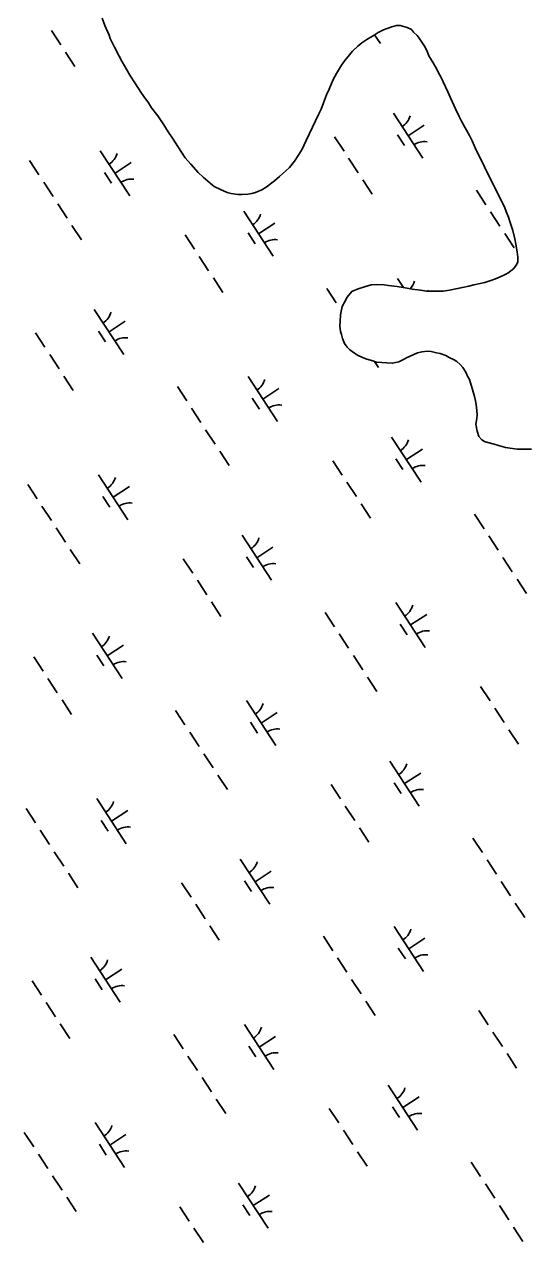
# Model space of a CAD drawing. Extents: x 3945642 to 3966284, y 206476 to 228921.
# Drawn here: x 3956176 to 3956647, y 220127 to 221259 of the extents above; entities that cross this region are included whole.
import ezdxf

# ---------------------------------------------------------------- set-up
doc = ezdxf.new("R2010")
doc.units = 0
doc.layers.add('V-TOPO-SHOR', color=7, linetype='Continuous')
doc.layers.add('V-WETL-SWMP', color=7, linetype='Continuous')

msp = doc.modelspace()

# ---------------------------------------------------------------- linework, layer by layer
at = {"layer": 'V-TOPO-SHOR'}
for points in [[(3956423.2, 221126.5), (3956419.9, 221123.2), (3956414, 221117.9), (3956409.1, 221113.9), (3956401.6, 221108.2), (3956397.3, 221105.6), (3956391.4, 221103.2), (3956388.1, 221102.2), (3956384.5, 221101.6), (3956379.2, 221101.2), (3956375, 221101.2), (3956369, 221102.1), (3956365.1, 221103.1), (3956358.8, 221106), (3956353.2, 221108.6), (3956349.2, 221111.9), (3956342.9, 221117.4), (3956338.3, 221121.7), (3956331.4, 221129.6), (3956326, 221135.4), (3956319.1, 221145.9), (3956314.8, 221152.8), (3956310.4, 221159.4), (3956306.1, 221165.9), (3956300.5, 221174.5), (3956294.8, 221181.7), (3956291.8, 221186.6), (3956287.5, 221192.5), (3956284.9, 221196.4), (3956279.9, 221204), (3956274.6, 221212.2), (3956271.9, 221217.1), (3956267.6, 221224.6), (3956264.6, 221229.9), (3956260.3, 221238.1), (3956256.3, 221246.3), (3956255.3, 221249.2), (3956251.3, 221258.4), (3956248.9, 221265)], [(3956470.7, 220989.5), (3956471.7, 220994.1), (3956472.3, 220997.1), (3956474, 221000.7), (3956476.9, 221006), (3956481.1, 221011), (3956487.1, 221013.6), (3956493, 221015.6), (3956499.2, 221017.3), (3956503.8, 221017.7), (3956511.1, 221017.4), (3956515.3, 221016.8), (3956523.2, 221015.8), (3956532.5, 221014.2), (3956537.4, 221013.3), (3956545, 221012.3), (3956550.6, 221011.4), (3956559.1, 221011.4), (3956566.1, 221011.5), (3956572, 221012.5), (3956579.5, 221013.8), (3956584.1, 221014.9), (3956590.1, 221016.2), (3956594.7, 221017.2), (3956600.6, 221018.6), (3956604.9, 221019.6), (3956611.4, 221021.6), (3956614.7, 221022.9), (3956619.3, 221024.9), (3956622.6, 221026.3), (3956626.2, 221028.3), (3956631.8, 221032.6), (3956634, 221035.6), (3956635.7, 221038.5), (3956635.6, 221043.1), (3956635, 221048.1), (3956633.9, 221055), (3956632.9, 221060.2), (3956630.9, 221067.8), (3956628.5, 221075.3), (3956626.9, 221080.3), (3956625.5, 221083.9), (3956622.9, 221090.5), (3956607.5, 221121), (3956604.5, 221126.9), (3956599.9, 221136.7), (3956596.9, 221142.6), (3956593.2, 221151.2), (3956590.6, 221156.1), (3956586.6, 221163.3), (3956583.2, 221169.5), (3956580.9, 221173.8), (3956577.6, 221181), (3956572.9, 221191.2), (3956570.6, 221196.8), (3956566.2, 221206), (3956564.2, 221209.9), (3956561.9, 221214.5), (3956560.2, 221217.8), (3956556.9, 221223.7), (3956552.9, 221230.3), (3956551.6, 221233.5), (3956549.3, 221238.1), (3956547.6, 221241.1), (3956543.9, 221246.7), (3956542, 221249), (3956538.6, 221252.2), (3956536.7, 221254.5), (3956532.7, 221256.5), (3956526.1, 221258.4), (3956522.8, 221258.4), (3956518.5, 221257), (3956513.9, 221255.7), (3956510.7, 221254.4), (3956505.7, 221251.7), (3956501.8, 221249.4), (3956495.2, 221245.4), (3956490.6, 221242.1), (3956486.7, 221239.1), (3956481.8, 221234.4), (3956478.9, 221231.1), (3956474.6, 221225.8), (3956471.7, 221221.6), (3956466.8, 221213.6), (3956463.9, 221208), (3956460, 221199.1), (3956457.7, 221193.8), (3956454.8, 221186.6), (3956452.5, 221180.6), (3956450.6, 221176.3), (3956447.3, 221169.7), (3956441.8, 221157.9), (3956438.8, 221151.6), (3956434.9, 221143.3), (3956431.7, 221138.4), (3956427.8, 221132.1), (3956423.2, 221126.5)], [(3956648.5, 220864.5), (3956643.6, 220864.5), (3956635.1, 220864.7), (3956624.2, 220866.3), (3956617.6, 220867.9), (3956613.6, 220869.2), (3956607.7, 220870.8), (3956604.7, 220871.8), (3956602.1, 220873.4), (3956599.4, 220876.4), (3956597.8, 220881.3), (3956596.7, 220887.9), (3956597.4, 220893.1), (3956597.7, 220896.8), (3956597.3, 220903.7), (3956596.6, 220908), (3956595.3, 220913.5), (3956593.6, 220920.1), (3956592.2, 220924.1), (3956590.6, 220929.3), (3956588.9, 220932.3), (3956587.2, 220936.2), (3956584.6, 220940.5), (3956581.9, 220943.4), (3956579, 220946), (3956576.3, 220947.7), (3956571.7, 220949.9), (3956568.7, 220951.6), (3956563.4, 220953.5), (3956560.1, 220954.2), (3956554.9, 220955.4), (3956551.2, 220955.7), (3956546.6, 220955.1), (3956542.4, 220954), (3956538.8, 220952.7), (3956532.8, 220949.7), (3956528.6, 220947.7), (3956525, 220945.7), (3956518.7, 220944.4), (3956504.2, 220945.6), (3956500.6, 220946.6), (3956495, 220948.2), (3956491, 220949.8), (3956486.4, 220952.1), (3956483.5, 220953.7), (3956479.2, 220957), (3956476.8, 220959.3), (3956474.2, 220962.9), (3956472.5, 220967.5), (3956471.5, 220971.1), (3956470.5, 220974), (3956470.1, 220979.3), (3956470.4, 220983.2), (3956470.7, 220989.5)]]:
    msp.add_lwpolyline(points, dxfattribs=at)
at = {"layer": 'V-WETL-SWMP'}
for p, q in [((3956201.6, 221253.7), (3956210.4, 221240.3)), ((3956502.4, 221249.7), (3956507.8, 221241.5)), ((3956214.7, 221233.6), (3956223.5, 221220.2)), ((3956519.8, 221176.8), (3956547.2, 221135)), ((3956523.7, 221156.7), (3956530.3, 221146.7)), ((3956533.5, 221155.9), (3956548.5, 221165.8)), ((3956465.1, 221155), (3956473.9, 221141.6)), ((3956247.1, 221141.9), (3956274.5, 221100.1)), ((3956478.2, 221134.9), (3956487, 221121.5)), ((3956181.3, 221132.8), (3956190, 221119.4)), ((3956260.8, 221121), (3956275.8, 221130.9)), ((3956194.4, 221112.7), (3956203.2, 221099.3)), ((3956251, 221121.8), (3956257.6, 221111.7)), ((3956491.4, 221114.8), (3956500.2, 221101.5)), ((3956597.1, 221105.2), (3956605.8, 221091.8)), ((3956207.6, 221092.6), (3956216.3, 221079.2)), ((3956380.6, 221085.7), (3956408, 221043.9)), ((3956610.2, 221085.1), (3956619, 221071.7)), ((3956220.7, 221072.6), (3956229.5, 221059.2)), ((3956394.3, 221064.8), (3956409.4, 221074.6)), ((3956326, 221063.8), (3956334.7, 221050.5)), ((3956384.6, 221065.6), (3956391.2, 221055.5)), ((3956623.4, 221065), (3956632.1, 221051.6)), ((3956339.1, 221043.8), (3956347.9, 221030.4)), ((3956352.3, 221023.7), (3956361, 221010.3)), ((3956523.7, 221023.1), (3956529.2, 221014.8)), ((3956457.9, 221014), (3956466.7, 221000.6)), ((3956551.4, 221011.4), (3956552.5, 221012.1)), ((3956241.5, 220994.5), (3956268.9, 220952.7)), ((3956471.1, 220993.9), (3956471.5, 220993.3)), ((3956255.2, 220973.6), (3956270.3, 220983.5)), ((3956186.8, 220972.7), (3956195.6, 220959.3)), ((3956245.5, 220974.4), (3956252, 220964.4)), ((3956200, 220952.6), (3956208.7, 220939.2)), ((3956502.4, 220946.1), (3956506.1, 220940.4)), ((3956213.1, 220932.5), (3956221.9, 220919.2)), ((3956384.6, 220932), (3956412, 220890.2)), ((3956318.8, 220922.9), (3956327.6, 220909.5)), ((3956398.3, 220911.1), (3956413.3, 220920.9)), ((3956388.5, 220911.9), (3956395.1, 220901.8)), ((3956331.9, 220902.8), (3956340.7, 220889.4)), ((3956345.1, 220882.7), (3956353.9, 220869.3)), ((3956518.2, 220875.8), (3956545.6, 220833.9)), ((3956358.2, 220862.6), (3956367, 220849.3)), ((3956531.9, 220854.9), (3956546.9, 220864.7)), ((3956463.5, 220853.9), (3956472.2, 220840.5)), ((3956522.1, 220855.6), (3956528.7, 220845.6)), ((3956245.4, 220840.8), (3956272.8, 220799)), ((3956179.6, 220831.7), (3956188.4, 220818.3)), ((3956259.1, 220819.9), (3956274.2, 220829.8)), ((3956476.6, 220833.9), (3956485.4, 220820.5)), ((3956249.4, 220820.7), (3956256, 220810.7)), ((3956192.8, 220811.6), (3956201.6, 220798.3)), ((3956489.8, 220813.8), (3956498.5, 220800.4)), ((3956595.4, 220804.1), (3956604.2, 220790.7)), ((3956205.9, 220791.6), (3956214.7, 220778.2)), ((3956379, 220784.6), (3956406.4, 220742.8)), ((3956608.6, 220784), (3956617.4, 220770.6)), ((3956219.1, 220771.5), (3956227.9, 220758.1)), ((3956392.7, 220763.7), (3956407.8, 220773.6)), ((3956324.3, 220762.8), (3956333.1, 220749.4)), ((3956383, 220764.5), (3956389.6, 220754.5)), ((3956621.7, 220763.9), (3956630.5, 220750.6)), ((3956337.5, 220742.7), (3956346.3, 220729.3)), ((3956634.9, 220743.9), (3956643.7, 220730.5)), ((3956350.6, 220722.6), (3956359.4, 220709.2)), ((3956522.1, 220722.1), (3956549.5, 220680.2)), ((3956456.3, 220712.9), (3956465.1, 220699.6)), ((3956535.8, 220701.2), (3956550.9, 220711)), ((3956239.9, 220693.5), (3956267.3, 220651.6)), ((3956469.5, 220692.9), (3956478.2, 220679.5)), ((3956526.1, 220701.9), (3956532.6, 220691.9)), ((3956253.6, 220672.5), (3956268.6, 220682.4)), ((3956185.2, 220671.6), (3956194, 220658.2)), ((3956243.8, 220673.3), (3956250.4, 220663.3)), ((3956482.6, 220672.8), (3956491.4, 220659.4)), ((3956198.3, 220651.5), (3956207.1, 220638.2)), ((3956495.8, 220652.7), (3956504.5, 220639.3)), ((3956601, 220644), (3956609.8, 220630.6)), ((3956211.5, 220631.5), (3956220.3, 220618.1)), ((3956383, 220630.9), (3956410.4, 220589.1)), ((3956317.2, 220621.8), (3956325.9, 220608.4)), ((3956396.7, 220610), (3956411.7, 220619.9)), ((3956614.1, 220623.9), (3956622.9, 220610.5)), ((3956330.3, 220601.7), (3956339.1, 220588.3)), ((3956386.9, 220610.8), (3956393.5, 220600.8)), ((3956627.3, 220603.9), (3956636.1, 220590.5)), ((3956343.5, 220581.6), (3956352.2, 220568.3)), ((3956516.5, 220574.7), (3956543.9, 220532.9)), ((3956356.6, 220561.6), (3956365.4, 220548.2)), ((3956530.2, 220553.8), (3956545.3, 220563.6)), ((3956461.9, 220552.9), (3956470.6, 220539.5)), ((3956520.5, 220554.6), (3956527.1, 220544.5)), ((3956243.8, 220539.8), (3956271.2, 220497.9)), ((3956178, 220530.6), (3956186.8, 220517.3)), ((3956257.5, 220518.9), (3956272.6, 220528.7)), ((3956475, 220532.8), (3956483.8, 220519.4)), ((3956247.8, 220519.6), (3956254.4, 220509.6)), ((3956488.2, 220512.7), (3956496.9, 220499.3)), ((3956191.2, 220510.6), (3956199.9, 220497.2)), ((3956593.8, 220503), (3956602.6, 220489.6)), ((3956204.3, 220490.5), (3956213.1, 220477.1)), ((3956377.4, 220483.5), (3956404.8, 220441.7)), ((3956607, 220483), (3956615.7, 220469.6)), ((3956217.5, 220470.4), (3956226.3, 220457)), ((3956391.1, 220462.6), (3956406.2, 220472.5)), ((3956322.7, 220461.7), (3956331.5, 220448.3)), ((3956381.4, 220463.4), (3956387.9, 220453.4)), ((3956620.1, 220462.9), (3956628.9, 220449.5)), ((3956335.9, 220441.6), (3956344.6, 220428.2)), ((3956633.3, 220442.8), (3956642, 220429.4)), ((3956349, 220421.6), (3956357.8, 220408.2)), ((3956520.5, 220421), (3956547.9, 220379.2)), ((3956454.7, 220411.9), (3956463.5, 220398.5)), ((3956534.2, 220400.1), (3956549.2, 220410)), ((3956524.4, 220400.9), (3956531, 220390.8)), ((3956238.3, 220392.4), (3956265.7, 220350.6)), ((3956467.8, 220391.8), (3956476.6, 220378.4)), ((3956252, 220371.5), (3956267, 220381.3)), ((3956183.6, 220370.6), (3956192.3, 220357.2)), ((3956242.2, 220372.3), (3956248.8, 220362.2)), ((3956481, 220371.7), (3956489.8, 220358.3)), ((3956196.7, 220350.5), (3956205.5, 220337.1)), ((3956494.1, 220351.6), (3956502.9, 220338.3)), ((3956599.4, 220342.9), (3956608.1, 220329.6)), ((3956209.9, 220330.4), (3956218.6, 220317)), ((3956381.3, 220329.8), (3956408.7, 220288)), ((3956315.5, 220320.7), (3956324.3, 220307.3)), ((3956395, 220308.9), (3956410.1, 220318.8)), ((3956612.5, 220322.9), (3956621.3, 220309.5)), ((3956385.3, 220309.7), (3956391.9, 220299.7)), ((3956328.7, 220300.6), (3956337.5, 220287.3)), ((3956625.7, 220302.8), (3956634.4, 220289.4)), ((3956341.9, 220280.6), (3956350.6, 220267.2)), ((3956514.9, 220273.6), (3956542.3, 220231.8)), ((3956528.6, 220252.7), (3956543.7, 220262.6)), ((3956355, 220260.5), (3956363.8, 220247.1)), ((3956460.2, 220251.8), (3956469, 220238.4)), ((3956518.9, 220253.5), (3956525.5, 220243.5)), ((3956176.4, 220229.6), (3956185.2, 220216.2)), ((3956242.2, 220238.7), (3956269.6, 220196.9)), ((3956473.4, 220231.7), (3956482.2, 220218.3)), ((3956246.2, 220218.6), (3956252.7, 220208.5)), ((3956255.9, 220217.8), (3956271, 220227.6)), ((3956189.6, 220209.5), (3956198.3, 220196.1)), ((3956486.5, 220211.6), (3956495.3, 220198.3)), ((3956592.2, 220202), (3956601, 220188.6)), ((3956202.7, 220189.4), (3956211.5, 220176)), ((3956375.8, 220182.5), (3956403.2, 220140.6)), ((3956389.5, 220161.6), (3956404.5, 220171.4)), ((3956605.4, 220181.9), (3956614.1, 220168.5)), ((3956215.9, 220169.3), (3956224.6, 220156)), ((3956321.1, 220160.6), (3956329.9, 220147.2)), ((3956379.7, 220162.4), (3956386.3, 220152.3)), ((3956618.5, 220161.8), (3956627.3, 220148.4)), ((3956334.2, 220140.6), (3956343, 220127.2)), ((3956631.7, 220141.7), (3956640.4, 220128.3))]:
    msp.add_line(p, q, dxfattribs=at)
for points in [[(3956248.9, 221265), (3956251.3, 221258.4), (3956255.3, 221249.2), (3956256.3, 221246.3), (3956260.3, 221238.1), (3956264.6, 221229.9), (3956267.6, 221224.6), (3956271.9, 221217.1), (3956274.6, 221212.2), (3956279.9, 221204), (3956284.9, 221196.4), (3956287.5, 221192.5), (3956291.8, 221186.6), (3956294.8, 221181.7), (3956300.5, 221174.5), (3956306.1, 221165.9), (3956310.4, 221159.4), (3956314.8, 221152.8), (3956319.1, 221145.9), (3956326, 221135.4), (3956331.3, 221129.6), (3956338.3, 221121.7), (3956342.9, 221117.4), (3956349.2, 221111.9), (3956353.2, 221108.6), (3956358.8, 221106), (3956365.1, 221103.1), (3956369, 221102.1), (3956375, 221101.2), (3956379.2, 221101.2), (3956384.5, 221101.6), (3956388.1, 221102.2), (3956391.4, 221103.2), (3956397.3, 221105.6), (3956401.6, 221108.2), (3956409.1, 221113.9), (3956414, 221117.9), (3956419.9, 221123.2), (3956423.2, 221126.5), (3956427.8, 221132.1), (3956431.7, 221138.4), (3956434.9, 221143.3), (3956438.8, 221151.6), (3956441.8, 221157.9), (3956447.3, 221169.7), (3956450.6, 221176.3), (3956452.5, 221180.6), (3956454.8, 221186.6)], [(3956454.8, 221186.6), (3956457.7, 221193.8), (3956460, 221199.1), (3956463.9, 221208), (3956466.8, 221213.6), (3956471.7, 221221.6), (3956474.6, 221225.8), (3956478.9, 221231.1), (3956481.8, 221234.4), (3956486.7, 221239.1), (3956490.6, 221242.1), (3956495.2, 221245.4), (3956501.8, 221249.4), (3956505.7, 221251.7), (3956510.7, 221254.4), (3956513.9, 221255.7), (3956518.5, 221257), (3956522.8, 221258.4), (3956526.1, 221258.4), (3956532.7, 221256.5), (3956536.7, 221254.5), (3956538.6, 221252.2), (3956542, 221249), (3956543.9, 221246.7), (3956547.6, 221241.1), (3956549.3, 221238.1), (3956551.6, 221233.5), (3956552.9, 221230.3), (3956556.9, 221223.7), (3956560.2, 221217.8), (3956561.9, 221214.5), (3956564.2, 221209.9), (3956566.2, 221206), (3956570.6, 221196.8), (3956572.9, 221191.2), (3956577.6, 221181), (3956580.9, 221173.8), (3956583.2, 221169.5), (3956586.6, 221163.3), (3956590.6, 221156.1), (3956593.2, 221151.2), (3956596.9, 221142.6), (3956599.9, 221136.7), (3956604.5, 221126.9), (3956607.5, 221121), (3956622.9, 221090.5), (3956625.5, 221083.9), (3956626.9, 221080.3), (3956628.5, 221075.3), (3956630.9, 221067.8), (3956632.9, 221060.2), (3956633.9, 221055), (3956635, 221048.1), (3956635.6, 221043.1), (3956635.7, 221038.5), (3956634, 221035.6), (3956631.8, 221032.6), (3956626.2, 221028.3), (3956622.6, 221026.3), (3956619.3, 221024.9), (3956614.7, 221022.9), (3956611.4, 221021.6), (3956604.8, 221019.6), (3956600.6, 221018.6), (3956594.7, 221017.2), (3956590.1, 221016.2), (3956584.1, 221014.9), (3956579.5, 221013.8), (3956572, 221012.5), (3956566.1, 221011.5), (3956559.1, 221011.4), (3956550.6, 221011.4), (3956545, 221012.3), (3956537.4, 221013.3), (3956532.5, 221014.2), (3956523.2, 221015.8), (3956515.3, 221016.8), (3956511.1, 221017.4), (3956503.8, 221017.7), (3956499.2, 221017.3), (3956493, 221015.6), (3956487.1, 221013.6), (3956481.1, 221011), (3956476.9, 221006), (3956474, 221000.7), (3956472.3, 220997.1), (3956471.7, 220994.1), (3956470.7, 220989.5), (3956470.4, 220983.2), (3956470.1, 220979.3), (3956470.5, 220974), (3956471.5, 220971.1), (3956472.5, 220967.5), (3956474.2, 220962.9), (3956476.8, 220959.3), (3956479.2, 220957), (3956483.5, 220953.7), (3956486.4, 220952.1), (3956491, 220949.8), (3956495, 220948.2), (3956500.6, 220946.6)], [(3956500.6, 220946.6), (3956504.2, 220945.6), (3956518.7, 220944.4), (3956525, 220945.7), (3956528.6, 220947.7), (3956532.8, 220949.7), (3956538.8, 220952.7), (3956542.4, 220954), (3956546.6, 220955.1), (3956551.2, 220955.7), (3956554.9, 220955.4), (3956560.1, 220954.2), (3956563.4, 220953.5), (3956568.7, 220951.6), (3956571.7, 220949.9), (3956576.3, 220947.7), (3956579, 220946), (3956581.9, 220943.4), (3956584.6, 220940.5), (3956587.2, 220936.2), (3956588.9, 220932.3), (3956590.6, 220929.3), (3956592.2, 220924.1), (3956593.6, 220920.1), (3956595.3, 220913.5), (3956596.6, 220908), (3956597.3, 220903.7), (3956597.7, 220896.8), (3956597.4, 220893.1), (3956596.7, 220887.9), (3956597.8, 220881.3), (3956599.4, 220876.4), (3956602.1, 220873.4), (3956604.7, 220871.8), (3956607.7, 220870.8), (3956613.6, 220869.2), (3956617.6, 220867.9), (3956624.2, 220866.3), (3956635.1, 220864.7), (3956643.6, 220864.5), (3956648.5, 220864.5)]]:
    msp.add_lwpolyline(points, dxfattribs=at)
for centre, start, end in [((3956518.5, 221179.2), 302.4575, 344.0011), ((3956548.8, 221132.9), 82.4574, 124.0011), ((3956245.8, 221144.2), 302.4575, 344.0011), ((3956276.1, 221098), 82.4574, 124.0011), ((3956379.4, 221088), 302.4575, 344.0011), ((3956409.7, 221041.8), 82.4574, 124.0011), ((3956522.5, 221025.5), 317.803, 344.0011), ((3956240.3, 220996.9), 302.4575, 344.0011), ((3956270.5, 220950.6), 82.4574, 124.0011), ((3956383.3, 220934.3), 302.4575, 344.0011), ((3956413.6, 220888.1), 82.4574, 124.0011), ((3956516.9, 220878.1), 302.4575, 344.0011), ((3956547.2, 220831.9), 82.4574, 124.0011), ((3956244.2, 220843.2), 302.4575, 344.0011), ((3956274.5, 220797), 82.4574, 124.0011), ((3956377.8, 220786.9), 302.4575, 344.0011), ((3956408.1, 220740.7), 82.4574, 124.0011), ((3956520.9, 220724.4), 302.4575, 344.0011), ((3956551.1, 220678.2), 82.4574, 124.0011), ((3956238.6, 220695.8), 302.4575, 344.0011), ((3956268.9, 220649.6), 82.4574, 124.0011), ((3956381.7, 220633.2), 302.4575, 344.0011), ((3956412, 220587), 82.4574, 124.0011), ((3956515.3, 220577), 302.4575, 344.0011), ((3956545.6, 220530.8), 82.4574, 124.0011), ((3956242.6, 220542.1), 302.4575, 344.0011), ((3956272.9, 220495.9), 82.4574, 124.0011), ((3956376.2, 220485.9), 302.4575, 344.0011), ((3956406.4, 220439.7), 82.4574, 124.0011), ((3956519.2, 220423.3), 302.4575, 344.0011), ((3956237, 220394.7), 302.4575, 344.0011), ((3956549.5, 220377.1), 82.4574, 124.0011), ((3956267.3, 220348.5), 82.4574, 124.0011), ((3956380.1, 220332.2), 302.4575, 344.0011), ((3956410.4, 220286), 82.4574, 124.0011), ((3956513.7, 220275.9), 302.4575, 344.0011), ((3956544, 220229.7), 82.4574, 124.0011), ((3956241, 220241), 302.4575, 344.0011), ((3956271.2, 220194.8), 82.4574, 124.0011), ((3956374.6, 220184.8), 302.4575, 344.0011), ((3956404.8, 220138.6), 82.4574, 124.0011)]:
    msp.add_arc(centre, 17.6, start, end, dxfattribs=at)

doc.saveas('drawing.dxf')
